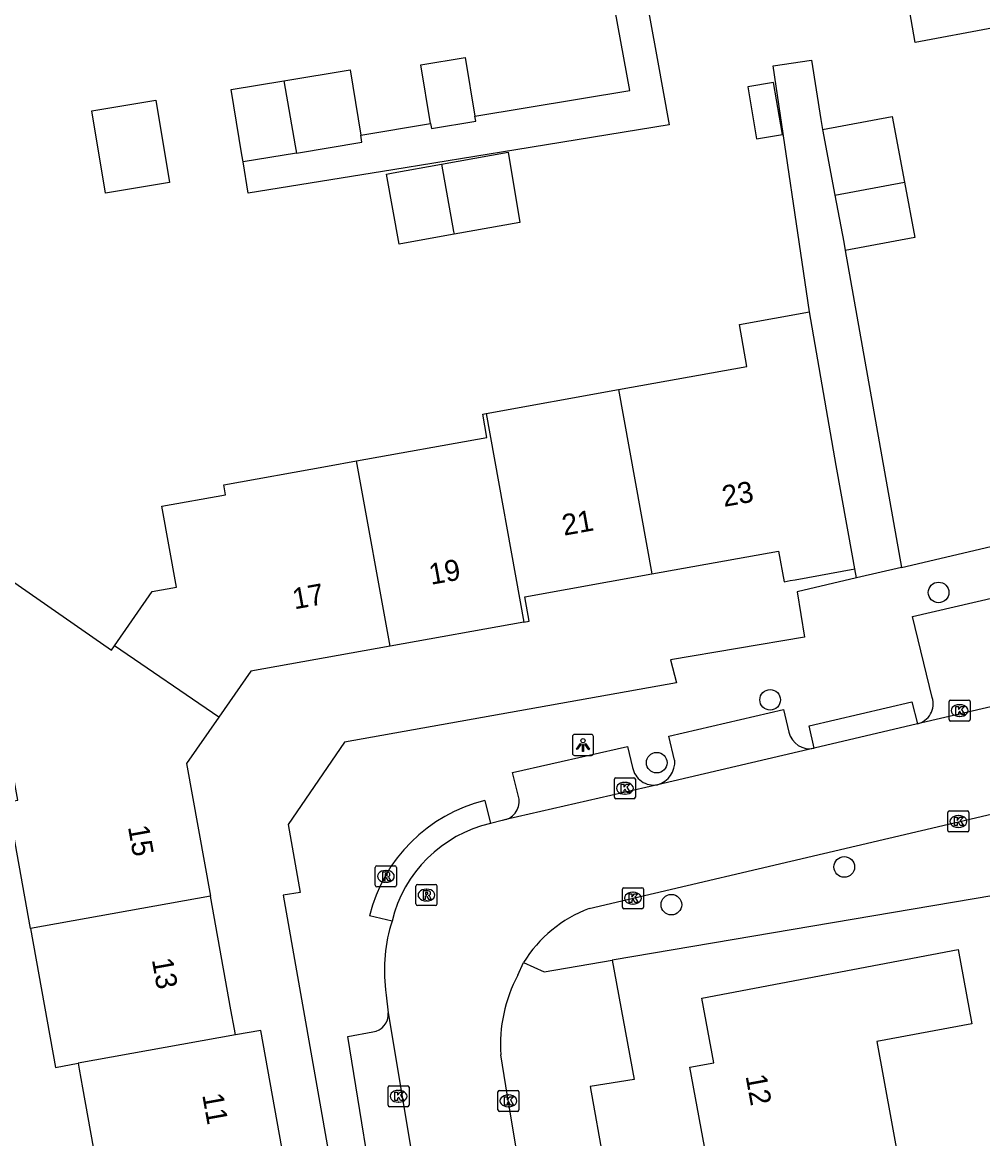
# Model space of a CAD drawing. Extents: x 157793 to 159380, y 380882 to 382313.
# Drawn here: x 158870.9 to 158916.5, y 381608.8 to 381661.8 of the extents above; entities that cross this region are included whole.
import ezdxf

# ---------------------------------------------------------------- set-up
doc = ezdxf.new("R2010")
doc.units = 0
for name, color, linetype in [('IMGEO_Boom', 7, 'Continuous'), ('IMGEO_Kolk', 7, 'Continuous'), ('IMGEO_Lichtpunt', 7, 'Continuous'), ('IMGEO_Pand', 7, 'Continuous'), ('IMGEO_Pand_nummerreeks', 7, 'Continuous'), ('IMGEO_Rijbaan_lokaal_open', 7, 'Continuous'), ('IMGEO_Rioolput', 7, 'Continuous'), ('IMGEO_Voetpad_open', 7, 'Continuous')]:
    doc.layers.add(name, color=color, linetype=linetype)

msp = doc.modelspace()

# ---------------------------------------------------------------- linework, layer by layer
at = {"layer": 'IMGEO_Boom'}
for centre in [(158914.408, 381634.745), (158906.406, 381629.641), (158901.019, 381626.653), (158909.927, 381621.698), (158901.715, 381619.903)]:
    msp.add_circle(centre, 0.489, dxfattribs=at)
at = {"layer": 'IMGEO_Kolk'}
for p, q in [((158914.906, 381628.704), (158914.906, 381629.556)), ((158914.981, 381629.63), (158915.833, 381629.63)), ((158915.394, 381629.41), (158915.419, 381629.41)), ((158915.907, 381629.556), (158915.907, 381628.704)), ((158915.417, 381628.85), (158915.392, 381628.85)), ((158915.833, 381628.63), (158914.981, 381628.63)), ((158899.006, 381625.011), (158899.006, 381625.863)), ((158899.081, 381625.937), (158899.933, 381625.937)), ((158899.494, 381625.717), (158899.519, 381625.717)), ((158900.007, 381625.863), (158900.007, 381625.011)), ((158899.517, 381625.157), (158899.492, 381625.157)), ((158899.933, 381624.937), (158899.081, 381624.937)), ((158914.847, 381623.434), (158914.847, 381624.286)), ((158914.922, 381624.36), (158915.774, 381624.36)), ((158915.335, 381624.14), (158915.36, 381624.14)), ((158915.848, 381624.286), (158915.848, 381623.434)), ((158915.358, 381623.58), (158915.333, 381623.58)), ((158915.774, 381623.36), (158914.922, 381623.36)), ((158899.389, 381619.786), (158899.389, 381620.638)), ((158899.464, 381620.712), (158900.316, 381620.712)), ((158899.877, 381620.492), (158899.902, 381620.492)), ((158900.39, 381620.638), (158900.39, 381619.786)), ((158900.316, 381619.712), (158899.464, 381619.712)), ((158899.9, 381619.932), (158899.875, 381619.932)), ((158888.256, 381610.372), (158888.256, 381611.224)), ((158888.331, 381611.298), (158889.183, 381611.298)), ((158889.257, 381611.224), (158889.257, 381610.372)), ((158888.744, 381611.078), (158888.769, 381611.078)), ((158893.473, 381610.153), (158893.473, 381611.005)), ((158893.548, 381611.079), (158894.4, 381611.079)), ((158893.961, 381610.859), (158893.986, 381610.859)), ((158894.474, 381611.005), (158894.474, 381610.153)), ((158889.183, 381610.298), (158888.331, 381610.298)), ((158888.767, 381610.518), (158888.742, 381610.518)), ((158893.984, 381610.299), (158893.959, 381610.299)), ((158894.4, 381610.079), (158893.548, 381610.079))]:
    msp.add_line(p, q, dxfattribs=at)
for points in [[(158914.906, 381628.704), (158914.906, 381629.556)], [(158914.981, 381629.63), (158915.833, 381629.63)], [(158915.227, 381629.33), (158915.35, 381629.33), (158915.35, 381629.179), (158915.48, 381629.33), (158915.644, 381629.33), (158915.498, 381629.179), (158915.651, 381628.93), (158915.499, 381628.93), (158915.414, 381629.094), (158915.35, 381629.027), (158915.35, 381628.93), (158915.227, 381628.93), (158915.227, 381629.33)], [(158915.907, 381629.556), (158915.907, 381628.704)], [(158915.833, 381628.63), (158914.981, 381628.63)], [(158899.006, 381625.011), (158899.006, 381625.863)], [(158899.081, 381625.937), (158899.933, 381625.937)], [(158899.327, 381625.637), (158899.45, 381625.637), (158899.45, 381625.486), (158899.58, 381625.637), (158899.744, 381625.637), (158899.598, 381625.486), (158899.751, 381625.237), (158899.599, 381625.237), (158899.514, 381625.401), (158899.45, 381625.334), (158899.45, 381625.237), (158899.327, 381625.237), (158899.327, 381625.637)], [(158900.007, 381625.863), (158900.007, 381625.011)], [(158899.933, 381624.937), (158899.081, 381624.937)], [(158914.847, 381623.434), (158914.847, 381624.286)], [(158914.922, 381624.36), (158915.774, 381624.36)], [(158915.168, 381624.06), (158915.291, 381624.06), (158915.291, 381623.909), (158915.421, 381624.06), (158915.585, 381624.06), (158915.439, 381623.909), (158915.592, 381623.66), (158915.44, 381623.66), (158915.355, 381623.824), (158915.291, 381623.757), (158915.291, 381623.66), (158915.168, 381623.66), (158915.168, 381624.06)], [(158915.848, 381624.286), (158915.848, 381623.434)], [(158915.774, 381623.36), (158914.922, 381623.36)], [(158899.389, 381619.786), (158899.389, 381620.638)], [(158899.464, 381620.712), (158900.316, 381620.712)], [(158899.71, 381620.412), (158899.833, 381620.412), (158899.833, 381620.261), (158899.963, 381620.412), (158900.127, 381620.412), (158899.981, 381620.261), (158900.134, 381620.012), (158899.982, 381620.012), (158899.897, 381620.176), (158899.833, 381620.109), (158899.833, 381620.012), (158899.71, 381620.012), (158899.71, 381620.412)], [(158900.39, 381620.638), (158900.39, 381619.786)], [(158900.316, 381619.712), (158899.464, 381619.712)], [(158888.256, 381610.372), (158888.256, 381611.224)], [(158888.331, 381611.298), (158889.183, 381611.298)], [(158889.257, 381611.224), (158889.257, 381610.372)], [(158888.577, 381610.998), (158888.7, 381610.998), (158888.7, 381610.847), (158888.83, 381610.998), (158888.994, 381610.998), (158888.848, 381610.847), (158889.001, 381610.598), (158888.849, 381610.598), (158888.764, 381610.762), (158888.7, 381610.695), (158888.7, 381610.598), (158888.577, 381610.598), (158888.577, 381610.998)], [(158893.473, 381610.153), (158893.473, 381611.005)], [(158893.548, 381611.079), (158894.4, 381611.079)], [(158893.794, 381610.779), (158893.917, 381610.779), (158893.917, 381610.628), (158894.047, 381610.779), (158894.211, 381610.779), (158894.065, 381610.628), (158894.218, 381610.379), (158894.066, 381610.379), (158893.981, 381610.543), (158893.917, 381610.476), (158893.917, 381610.379), (158893.794, 381610.379), (158893.794, 381610.779)], [(158894.474, 381611.005), (158894.474, 381610.153)], [(158889.183, 381610.298), (158888.331, 381610.298)], [(158894.4, 381610.079), (158893.548, 381610.079)]]:
    msp.add_lwpolyline(points, dxfattribs=at)
for centre, start, end in [((158914.983, 381629.554), 91.552, 178.448), ((158914.983, 381629.554), 91.552, 178.448), ((158915.831, 381629.554), 1.552, 88.448), ((158915.831, 381629.554), 1.552, 88.448), ((158914.983, 381628.706), 181.552, 268.448), ((158914.983, 381628.706), 181.552, 268.448), ((158915.831, 381628.706), 271.552, 358.448), ((158915.831, 381628.706), 271.552, 358.448), ((158899.083, 381625.861), 91.552, 178.448), ((158899.083, 381625.861), 91.552, 178.448), ((158899.931, 381625.861), 1.552, 88.448), ((158899.931, 381625.861), 1.552, 88.448), ((158899.083, 381625.013), 181.552, 268.448), ((158899.083, 381625.013), 181.552, 268.448), ((158899.931, 381625.013), 271.552, 358.448), ((158899.931, 381625.013), 271.552, 358.448), ((158914.924, 381624.284), 91.552, 178.448), ((158914.924, 381624.284), 91.552, 178.448), ((158915.772, 381624.284), 1.552, 88.448), ((158915.772, 381624.284), 1.552, 88.448), ((158914.924, 381623.436), 181.552, 268.448), ((158914.924, 381623.436), 181.552, 268.448), ((158915.772, 381623.436), 271.552, 358.448), ((158915.772, 381623.436), 271.552, 358.448), ((158899.466, 381620.636), 91.552, 178.448), ((158899.466, 381620.636), 91.552, 178.448), ((158900.314, 381620.636), 1.552, 88.448), ((158900.314, 381620.636), 1.552, 88.448), ((158899.466, 381619.788), 181.552, 268.448), ((158899.466, 381619.788), 181.552, 268.448), ((158900.314, 381619.788), 271.552, 358.448), ((158900.314, 381619.788), 271.552, 358.448), ((158888.333, 381611.222), 91.552, 178.448), ((158888.333, 381611.222), 91.552, 178.448), ((158889.181, 381611.222), 1.552, 88.448), ((158889.181, 381611.222), 1.552, 88.448), ((158893.55, 381611.003), 91.552, 178.448), ((158893.55, 381611.003), 91.552, 178.448), ((158894.398, 381611.003), 1.552, 88.448), ((158894.398, 381611.003), 1.552, 88.448), ((158888.333, 381610.374), 181.552, 268.448), ((158888.333, 381610.374), 181.552, 268.448), ((158889.181, 381610.374), 271.552, 358.448), ((158889.181, 381610.374), 271.552, 358.448), ((158893.55, 381610.155), 181.552, 268.448), ((158893.55, 381610.155), 181.552, 268.448), ((158894.398, 381610.155), 271.552, 358.448), ((158894.398, 381610.155), 271.552, 358.448)]:
    msp.add_arc(centre, 0.0765, start, end, dxfattribs=at)
for centre, major_axis, ratio, start_param, end_param in [((158915.393, 381629.13), (-0.387, 0.002), 0.722429, 4.712389, 7.853982), ((158915.418, 381629.13), (-0.39, 0.002), 0.717154, 1.570796, 4.712389), ((158899.493, 381625.437), (-0.387, 0.002), 0.722429, 4.712389, 7.853982), ((158899.518, 381625.437), (-0.39, 0.002), 0.717154, 1.570796, 4.712389), ((158915.334, 381623.86), (-0.387, 0.002), 0.722429, 4.712389, 7.853982), ((158915.359, 381623.86), (-0.39, 0.002), 0.717154, 1.570796, 4.712389), ((158899.876, 381620.212), (-0.387, 0.002), 0.722429, 4.712389, 7.853982), ((158899.901, 381620.212), (-0.39, 0.002), 0.717154, 1.570796, 4.712389), ((158888.743, 381610.798), (-0.387, 0.002), 0.722429, 4.712389, 7.853982), ((158888.768, 381610.798), (-0.39, 0.002), 0.717154, 1.570796, 4.712389), ((158893.96, 381610.579), (-0.387, 0.002), 0.722429, 4.712389, 7.853982), ((158893.985, 381610.579), (-0.39, 0.002), 0.717154, 1.570796, 4.712389)]:
    msp.add_ellipse(centre, major_axis=major_axis, ratio=ratio, start_param=start_param, end_param=end_param, dxfattribs=at)
at = {"layer": 'IMGEO_Lichtpunt'}
for p, q in [((158897.018, 381627.898), (158897.018, 381627.091)), ((158897.018, 381627.898), (158897.018, 381627.091)), ((158897.92, 381627.993), (158897.112, 381627.993)), ((158897.92, 381627.993), (158897.112, 381627.993)), ((158898.014, 381627.091), (158898.014, 381627.898)), ((158898.014, 381627.091), (158898.014, 381627.898)), ((158897.112, 381626.997), (158897.92, 381626.997)), ((158897.112, 381626.997), (158897.92, 381626.997))]:
    msp.add_line(p, q, dxfattribs=at)
for points in [[(158897.392, 381627.562), (158897.431, 381627.534), (158897.243, 381627.272), (158897.205, 381627.299), (158897.392, 381627.562)], [(158897.494, 381627.514), (158897.541, 381627.514), (158897.541, 381627.192), (158897.494, 381627.192), (158897.494, 381627.514)], [(158897.604, 381627.534), (158897.642, 381627.561), (158897.829, 381627.299), (158897.79, 381627.271), (158897.604, 381627.534)]]:
    msp.add_lwpolyline(points, dxfattribs=at)
msp.add_circle((158897.517, 381627.696), 0.0994, dxfattribs=at)
for centre, start, end in [((158897.112, 381627.898), 90, 180), ((158897.112, 381627.898), 90, 180), ((158897.92, 381627.898), 0, 90), ((158897.92, 381627.898), 0, 90), ((158897.112, 381627.091), 180, 270), ((158897.112, 381627.091), 180, 270), ((158897.92, 381627.091), 270, 0), ((158897.92, 381627.091), 270, 360)]:
    msp.add_arc(centre, 0.0946, start, end, dxfattribs=at)
at = {"layer": 'IMGEO_Pand'}
for points in [[(158917.015, 381661.587), (158913.299, 381660.886), (158912.29, 381666.633), (158912.222, 381667.018), (158912.165, 381667.347), (158911.417, 381667.224)], [(158890.276, 381657.032), (158889.814, 381659.829), (158891.922, 381660.177), (158892.384, 381657.381)], [(158883.306, 381659.066), (158886.449, 381659.586), (158886.962, 381656.484)], [(158881.367, 381655.21), (158881.311, 381655.55), (158880.798, 381658.651), (158883.306, 381659.066)], [(158883.306, 381659.066), (158883.848, 381655.969), (158883.907, 381655.63)], [(158905.342, 381658.779), (158905.762, 381656.302), (158906.988, 381656.51), (158906.568, 381658.987), (158905.342, 381658.779)], [(158874.841, 381653.723), (158874.193, 381657.642), (158877.227, 381658.144), (158877.875, 381654.225), (158874.841, 381653.723)], [(158890.276, 381657.032), (158890.315, 381656.799), (158892.423, 381657.148), (158892.384, 381657.381)], [(158908.901, 381656.744), (158912.207, 381657.364), (158912.791, 381654.252)], [(158883.907, 381655.63), (158887.018, 381656.144), (158886.962, 381656.484)], [(158908.901, 381656.744), (158909.487, 381653.628)], [(158883.907, 381655.63), (158881.367, 381655.21)], [(158890.792, 381655.096), (158893.959, 381655.669), (158894.512, 381652.33), (158891.391, 381651.766)], [(158891.391, 381651.766), (158888.867, 381651.309), (158888.789, 381651.295), (158888.19, 381654.625), (158888.502, 381654.681), (158890.792, 381655.096)], [(158890.792, 381655.096), (158891.366, 381651.906), (158891.391, 381651.766)], [(158909.487, 381653.628), (158912.791, 381654.252)], [(158912.791, 381654.252), (158913.285, 381651.614), (158909.977, 381650.994)], [(158909.487, 381653.628), (158909.907, 381651.389), (158909.977, 381650.994)], [(158899.204, 381644.385), (158905.303, 381645.482), (158904.944, 381647.476), (158908.278, 381648.076)], [(158910.435, 381635.861), (158910.322, 381636.488), (158909.55, 381640.782), (158908.278, 381648.076)], [(158892.922, 381643.255), (158899.204, 381644.385)], [(158899.204, 381644.385), (158900.779, 381635.629)], [(158886.765, 381640.997), (158892.952, 381642.11), (158892.752, 381643.224), (158892.922, 381643.255)], [(158892.922, 381643.255), (158894.706, 381633.337)], [(158875.266, 381632.214), (158877.051, 381634.783), (158878.204, 381634.991), (158877.51, 381638.844), (158880.537, 381639.389), (158880.452, 381639.86), (158885.373, 381640.746), (158886.765, 381640.997)], [(158888.349, 381632.193), (158886.765, 381640.997)], [(158900.779, 381635.629), (158906.811, 381636.714), (158907.074, 381635.256), (158907.361, 381635.308), (158907.598, 381635.351), (158910.435, 381635.861)], [(158894.706, 381633.337), (158894.955, 381633.382), (158894.746, 381634.543), (158900.779, 381635.629)], [(158870.329, 381635.336), (158875.121, 381632.005), (158875.266, 381632.214)], [(158894.706, 381633.337), (158888.349, 381632.193)], [(158880.213, 381628.81), (158875.266, 381632.214)], [(158888.349, 381632.193), (158881.739, 381631.004), (158880.213, 381628.81)], [(158871.271, 381618.767), (158870.188, 381624.79), (158870.668, 381624.877), (158870.121, 381627.918), (158866.842, 381630.32)], [(158880.213, 381628.81), (158878.687, 381626.614), (158879.822, 381620.305)], [(158879.822, 381620.305), (158871.271, 381618.767)], [(158881.009, 381613.711), (158880.958, 381613.995), (158880.793, 381614.911), (158879.822, 381620.305)], [(158871.271, 381618.767), (158872.458, 381612.171), (158873.531, 381612.364)], [(158903.744, 381605.918), (158902.595, 381612.178), (158903.724, 381612.386), (158903.16, 381615.458), (158915.337, 381617.779), (158915.988, 381614.236), (158911.473, 381613.407), (158912.54, 381607.594)], [(158883.32, 381607.74), (158882.207, 381613.927), (158881.009, 381613.711)], [(158881.009, 381613.711), (158873.531, 381612.364)], [(158873.531, 381612.364), (158873.582, 381612.08), (158873.741, 381611.197), (158874.644, 381606.178)]]:
    msp.add_lwpolyline(points, dxfattribs=at)
at = {"layer": 'IMGEO_Rijbaan_lokaal_open'}
for points in [[(158932.387, 381632.9), (158913.4, 381628.496)], [(158913.4, 381628.496), (158908.497, 381627.343)], [(158908.497, 381627.343), (158901.056, 381625.607)], [(158901.056, 381625.607), (158893.853, 381623.946)], [(158897.81, 381619.723), (158923.176, 381625.684)], [(158893.853, 381623.946), (158893.671, 381623.904), (158893.125, 381623.763)], [(158894.419, 381616.557), (158894.692, 381617.15)], [(158888.141, 381615.853), (158888.169, 381615.609), (158888.261, 381614.76)], [(158888.261, 381614.76), (158890.115, 381603.654)], [(158894.531, 381607.21), (158893.925, 381610.801), (158893.615, 381612.772)]]:
    msp.add_lwpolyline(points, dxfattribs=at)
for centre, radius, start, end in [((158894.54, 381617.654), 6.271, 103.0427, 166.4409), ((158899.944, 381613.961), 6.144, 110.3234, 148.7361), ((158895.824, 381616.791), 7.74, 162.4566, 186.9588), ((158900.641, 381613.257), 7.043, 152.0629, 183.9523)]:
    msp.add_arc(centre, radius, start, end, dxfattribs=at)
at = {"layer": 'IMGEO_Rioolput'}
for p, q in [((158887.651, 381620.824), (158887.651, 381621.676)), ((158887.726, 381621.75), (158888.578, 381621.75)), ((158888.139, 381621.53), (158888.164, 381621.53)), ((158888.652, 381621.676), (158888.652, 381620.824)), ((158888.578, 381620.75), (158887.726, 381620.75)), ((158888.162, 381620.97), (158888.137, 381620.97)), ((158889.58, 381619.937), (158889.58, 381620.789)), ((158889.655, 381620.863), (158890.507, 381620.863)), ((158890.581, 381620.789), (158890.581, 381619.937)), ((158890.068, 381620.643), (158890.093, 381620.643)), ((158890.507, 381619.863), (158889.655, 381619.863)), ((158890.091, 381620.083), (158890.066, 381620.083))]:
    msp.add_line(p, q, dxfattribs=at)
for points in [[(158887.651, 381620.824), (158887.651, 381621.676)], [(158887.726, 381621.75), (158888.578, 381621.75)], [(158888.24, 381621.448), (158887.988, 381621.45), (158887.988, 381621.05)], [(158888.166, 381621.369), (158888.112, 381621.369), (158888.112, 381621.288)], [(158888.112, 381621.288), (158888.164, 381621.288)], [(158888.652, 381621.676), (158888.652, 381620.824)], [(158888.578, 381620.75), (158887.726, 381620.75)], [(158887.988, 381621.05), (158888.112, 381621.05), (158888.112, 381621.212), (158888.123, 381621.212)], [(158888.17, 381621.183), (158888.241, 381621.05), (158888.381, 381621.05), (158888.316, 381621.176)], [(158889.58, 381619.937), (158889.58, 381620.789)], [(158889.655, 381620.863), (158890.507, 381620.863)], [(158890.581, 381620.789), (158890.581, 381619.937)], [(158890.169, 381620.561), (158889.917, 381620.563), (158889.917, 381620.163)], [(158889.917, 381620.163), (158890.041, 381620.163), (158890.041, 381620.325), (158890.052, 381620.325)], [(158890.095, 381620.482), (158890.041, 381620.482), (158890.041, 381620.401)], [(158890.041, 381620.401), (158890.093, 381620.401)], [(158890.099, 381620.296), (158890.17, 381620.163), (158890.31, 381620.163), (158890.245, 381620.289)], [(158890.507, 381619.863), (158889.655, 381619.863)]]:
    msp.add_lwpolyline(points, dxfattribs=at)
for centre, radius, start, end in [((158887.728, 381621.674), 0.0765, 91.552, 178.448), ((158887.728, 381621.674), 0.0765, 91.552, 178.448), ((158888.148, 381621.477), 0.19, 274.7715, 282.9687), ((158888.172, 381621.273), 0.0964, 77.0061, 93.1865), ((158888.186, 381621.33), 0.0378, 276.6634, 79.6772), ((158888.239, 381621.338), 0.109, 350.3612, 89.416), ((158888.237, 381621.338), 0.112, 277.5842, 350.9817), ((158888.576, 381621.674), 0.0765, 1.552, 88.448), ((158888.576, 381621.674), 0.0765, 1.552, 88.448), ((158887.728, 381620.826), 0.0765, 181.552, 268.448), ((158887.728, 381620.826), 0.0765, 181.552, 268.448), ((158888.122, 381621.159), 0.0533, 26.0293, 88.6989), ((158888.221, 381621.123), 0.108, 29.5134, 73.7905), ((158888.576, 381620.826), 0.0765, 271.552, 358.448), ((158888.576, 381620.826), 0.0765, 271.552, 358.448), ((158889.657, 381620.787), 0.0765, 91.552, 178.448), ((158889.657, 381620.787), 0.0765, 91.552, 178.448), ((158890.505, 381620.787), 0.0765, 1.552, 88.448), ((158890.505, 381620.787), 0.0765, 1.552, 88.448), ((158890.051, 381620.272), 0.0533, 26.0293, 88.6989), ((158890.077, 381620.59), 0.19, 274.7715, 282.9687), ((158890.101, 381620.386), 0.0964, 77.0061, 93.1865), ((158890.115, 381620.443), 0.0378, 276.6634, 79.6772), ((158890.168, 381620.451), 0.109, 350.3612, 89.416), ((158890.166, 381620.451), 0.112, 277.5842, 350.9817), ((158890.15, 381620.236), 0.108, 29.5134, 73.7905), ((158889.657, 381619.939), 0.0765, 181.552, 268.448), ((158889.657, 381619.939), 0.0765, 181.552, 268.448), ((158890.505, 381619.939), 0.0765, 271.552, 358.448), ((158890.505, 381619.939), 0.0765, 271.552, 358.448)]:
    msp.add_arc(centre, radius, start, end, dxfattribs=at)
for centre, major_axis, ratio, start_param, end_param in [((158888.138, 381621.25), (-0.387, 0.002), 0.722429, 4.712389, 7.853982), ((158888.163, 381621.25), (-0.39, 0.002), 0.717154, 1.570796, 4.712389), ((158890.067, 381620.363), (-0.387, 0.002), 0.722429, 4.712389, 7.853982), ((158890.092, 381620.363), (-0.39, 0.002), 0.717154, 1.570796, 4.712389)]:
    msp.add_ellipse(centre, major_axis=major_axis, ratio=ratio, start_param=start_param, end_param=end_param, dxfattribs=at)
at = {"layer": 'IMGEO_Voetpad_open'}
for points in [[(158896.517, 381684.943), (158901.035, 381660.13), (158901.611, 381656.964), (158894.323, 381655.78), (158888.482, 381654.83), (158881.614, 381653.718), (158881.367, 381655.21)], [(158892.384, 381657.381), (158899.734, 381658.597), (158897.775, 381669.319)], [(158908.278, 381648.076), (158906.546, 381659.774), (158908.369, 381660.044), (158908.81, 381657.23), (158908.901, 381656.744)], [(158886.962, 381656.484), (158890.276, 381657.032)], [(158909.977, 381650.994), (158912.639, 381635.93)], [(158912.639, 381635.93), (158920.657, 381637.815), (158920.277, 381639.433)], [(158914.108, 381629.747), (158913.17, 381633.606), (158930.302, 381637.571)], [(158910.513, 381635.431), (158910.435, 381635.861)], [(158912.639, 381635.93), (158910.513, 381635.431)], [(158910.513, 381635.431), (158907.69, 381634.767), (158908.032, 381632.615), (158901.672, 381631.534), (158901.954, 381630.456), (158886.186, 381627.63), (158883.513, 381623.717), (158884.083, 381620.484), (158883.28, 381620.35), (158887.101, 381598.6), (158886.149, 381598.406), (158883.773, 381598.021)], [(158908.497, 381627.343), (158908.258, 381628.399), (158913.134, 381629.544), (158913.4, 381628.496)], [(158901.871, 381626.775), (158901.6, 381627.911), (158907.047, 381629.176), (158907.3, 381628.102)], [(158894.442, 381625.108), (158894.168, 381626.182), (158899.632, 381627.426), (158899.873, 381626.425)], [(158892.854, 381624.854), (158893.125, 381623.763)], [(158924.598, 381621.62), (158898.905, 381617.265)], [(158888.444, 381619.124), (158887.375, 381619.38)], [(158894.692, 381617.15), (158895.671, 381616.717), (158898.905, 381617.265)], [(158898.905, 381617.265), (158899.943, 381611.595), (158897.865, 381611.255), (158898.512, 381607.611), (158903.354, 381580.337), (158902.607, 381580.243), (158904.959, 381567.06), (158906.696, 381567.344), (158907.401, 381563.077)], [(158889.058, 381604.357), (158887.887, 381604.169), (158886.341, 381613.634), (158887.53, 381613.866)]]:
    msp.add_lwpolyline(points, dxfattribs=at)
for centre, radius, start, end in [((158913.17, 381629.452), 0.983, 283.5175, 17.4674), ((158908.279, 381628.323), 1.004, 192.7206, 282.5231), ((158900.772, 381626.674), 1.104, 284.9286, 5.2587), ((158900.872, 381626.605), 1.015, 190.2199, 280.4553), ((158893.559, 381624.825), 0.927, 288.4767, 17.7638), ((158894.632, 381617.595), 7.474, 103.7654, 166.1823), ((158887.446, 381614.68), 0.818, 275.8562, 5.5999)]:
    msp.add_arc(centre, radius, start, end, dxfattribs=at)

# ---------------------------------------------------------------- texts
at = {"layer": 'IMGEO_Pand_nummerreeks'}
for s, rotation, p in [('23', 10.1983, (158904.216, 381638.807)), ('21', 10.2045, (158896.614, 381637.439)), ('19', 10.1994, (158890.294, 381635.104)), ('17', 10.1994, (158883.81, 381633.937)), ('15', 280.2042, (158875.897, 381623.602)), ('13', 280.2042, (158877.032, 381617.292)), ('12', 280.4015, (158905.234, 381611.762)), ('11', 280.1984, (158879.425, 381610.864))]:
    msp.add_text(s, height=1, rotation=rotation, dxfattribs=at).set_placement(p)

doc.saveas('drawing.dxf')
